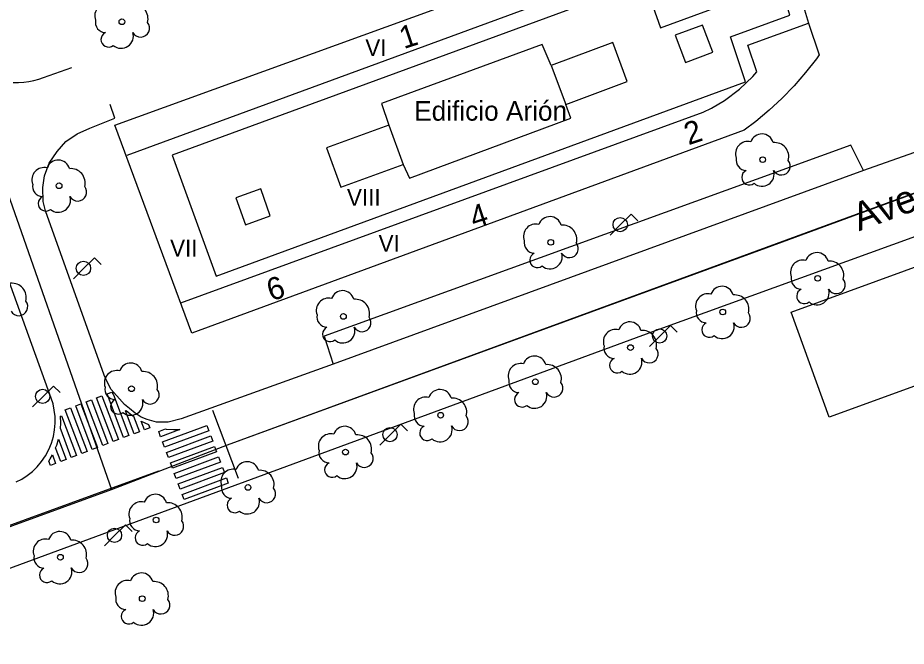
# Model space of a CAD drawing. Extents: x 282771 to 285132, y 4823109 to 4825496.
# Drawn here: x 283960.8 to 284040.2, y 4824337.9 to 4824394 of the extents above; entities that cross this region are included whole.
import ezdxf

# ---------------------------------------------------------------- set-up
doc = ezdxf.new("R2010")
doc.units = 0
for name, color, linetype in [('ACERA-BORDILLO', 7, 'Continuous'), ('ARBOL', 7, 'Continuous'), ('CALLE-EJE', 7, 'Continuous'), ('CALLE-TEXTO', 7, 'Continuous'), ('EDIFICIO', 7, 'Continuous'), ('FAROLA', 7, 'Continuous'), ('INTERIOR-EDIFICIO', 7, 'Continuous'), ('MEDIANERA', 7, 'Continuous'), ('NUM-LOCAL', 7, 'Continuous'), ('NUM-PORTAL', 7, 'Continuous'), ('PASO-PEATONES', 7, 'Continuous'), ('SENAL-VIARIA', 7, 'Continuous'), ('TXT-ALTURA-EDIFICIO', 7, 'Continuous'), ('TXT-EDIFICIOS', 7, 'Continuous')]:
    doc.layers.add(name, color=color, linetype=linetype)

msp = doc.modelspace()

# ---------------------------------------------------------------- linework, layer by layer
at = {"layer": 'ACERA-BORDILLO'}
for points in [[(284068.508, 4824391.741), (284036.369, 4824380.376), (284035.24, 4824382.661), (283988.187, 4824365.584), (283988.993, 4824363.085), (283975.392, 4824358.205), (283974.24, 4824357.914), (283973.212, 4824357.914), (283972.367, 4824358.144), (283971.83, 4824358.344), (283971.308, 4824358.712), (283970.786, 4824359.112), (283970.356, 4824359.48), (283969.895, 4824359.972), (283969.158, 4824360.832), (283968.821, 4824361.431), (283968.529, 4824362.092), (283963.299, 4824376.771), (283963.069, 4824377.616), (283963.038, 4824378.86), (283963.207, 4824379.92), (283963.621, 4824381.041), (283964.328, 4824382.07), (283965.111, 4824382.976), (283966.124, 4824383.652), (283967.245, 4824384.159), (283969.471, 4824385.05), (283969.072, 4824386.271)], [(283960.409, 4824388.252), (283960.881, 4824388.249), (283961.349, 4824388.279), (283961.81, 4824388.341), (283962.259, 4824388.433), (283962.695, 4824388.554), (283963.114, 4824388.701), (283965.643, 4824389.585)], [(283960.672, 4824352.557), (283961.168, 4824352.815), (283961.652, 4824353.128), (283962.114, 4824353.496), (283962.547, 4824353.916), (283962.941, 4824354.385), (283963.288, 4824354.898), (283963.582, 4824355.447), (283963.818, 4824356.023), (283963.992, 4824356.617), (283964.103, 4824357.22), (283964.152, 4824357.821), (283964.141, 4824358.412), (283964.074, 4824358.984), (283963.957, 4824359.531), (283963.796, 4824360.047), (283955.625, 4824382.606)], [(283825.101, 4824295.722), (283849.051, 4824304.311), (283865.92, 4824310.441), (283891.08, 4824319.681), (283916.65, 4824329.061), (283933.16, 4824335.031), (283953.37, 4824342.391), (283975.939, 4824350.681), (284018.099, 4824366.211), (284041.039, 4824374.531)]]:
    msp.add_lwpolyline(points, dxfattribs=at)
at = {"layer": 'ARBOL'}
for centre in [(283970.116, 4824393.673), (284027.357, 4824381.351), (283964.497, 4824379.022), (284008.42, 4824373.968), (284032.269, 4824370.751), (283989.901, 4824367.351), (284023.789, 4824367.741), (284015.549, 4824364.561), (284007.049, 4824361.511), (283970.969, 4824360.887), (283998.589, 4824358.521), (283990.089, 4824355.231), (283981.379, 4824352.071), (283973.169, 4824349.161), (283964.619, 4824345.831), (283971.931, 4824342.132)]:
    msp.add_circle(centre, 0.255, dxfattribs=at)
for centre, radius, start, end in [((283968.786, 4824394.203), 1.097, 75.4318, 200.55608), ((283971.176, 4824393.933), 1.272, 345.03273, 95.79925), ((283968.676, 4824393.633), 0.935, 168.59898, 268.13236), ((283971.786, 4824393.103), 0.797, 208.96246, 38.99103), ((283968.916, 4824392.083), 0.672, 113.73672, 309.4725), ((283970.056, 4824392.383), 1.086, 228.95447, 17.92796), ((284027.287, 4824382.611), 1.038, 15.64228, 161.38435), ((284026.027, 4824381.881), 1.097, 75.4318, 200.55608), ((284028.417, 4824381.611), 1.272, 345.03273, 95.79925), ((283964.427, 4824380.282), 1.038, 15.64228, 161.38435), ((284025.917, 4824381.311), 0.935, 168.59898, 268.13236), ((284029.027, 4824380.781), 0.797, 208.96246, 38.99103), ((283963.167, 4824379.552), 1.097, 75.4318, 200.55608), ((283965.557, 4824379.282), 1.272, 345.03273, 95.79925), ((284026.157, 4824379.761), 0.672, 113.73672, 309.4725), ((284027.297, 4824380.061), 1.086, 228.95447, 17.92796), ((283963.057, 4824378.982), 0.935, 168.59898, 268.13236), ((283966.167, 4824378.452), 0.797, 208.96246, 38.99103), ((283963.297, 4824377.432), 0.672, 113.73672, 309.4725), ((283964.437, 4824377.732), 1.086, 228.95447, 17.92796), ((284008.35, 4824375.228), 1.038, 15.64228, 161.38435), ((284007.09, 4824374.498), 1.097, 75.4318, 200.55608), ((284009.48, 4824374.228), 1.272, 345.03273, 95.79925), ((284006.98, 4824373.928), 0.935, 168.59898, 268.13236), ((284010.09, 4824373.398), 0.797, 208.96246, 38.99103), ((284007.22, 4824372.378), 0.672, 113.73672, 309.4725), ((284008.36, 4824372.678), 1.086, 228.95447, 17.92796), ((284032.199, 4824372.011), 1.038, 15.64228, 161.38435), ((284030.939, 4824371.281), 1.097, 75.4318, 200.55608), ((284033.329, 4824371.011), 1.272, 345.03273, 95.79925), ((284030.829, 4824370.711), 0.935, 168.59898, 268.13236), ((284033.939, 4824370.181), 0.797, 208.96246, 38.99103), ((283960.294, 4824369.041), 1.272, 345.03273, 95.79925), ((284023.719, 4824369.001), 1.038, 15.64228, 161.38435), ((284031.069, 4824369.161), 0.672, 113.73672, 309.4725), ((284032.209, 4824369.461), 1.086, 228.95447, 17.92796), ((283988.571, 4824367.881), 1.097, 75.4318, 200.55608), ((283989.831, 4824368.611), 1.038, 15.64228, 161.38435), ((284022.459, 4824368.271), 1.097, 75.4318, 200.55608), ((284024.849, 4824368.001), 1.272, 345.03273, 95.79925), ((283960.904, 4824368.211), 0.797, 208.96246, 38.99103), ((283990.961, 4824367.611), 1.272, 345.03273, 95.79925), ((283988.461, 4824367.311), 0.935, 168.59898, 268.13236), ((284022.349, 4824367.701), 0.935, 168.59898, 268.13236), ((284025.459, 4824367.171), 0.797, 208.96246, 38.99103), ((283991.571, 4824366.781), 0.797, 208.96246, 38.99103), ((284015.479, 4824365.821), 1.038, 15.64228, 161.38435), ((284022.589, 4824366.151), 0.672, 113.73672, 309.4725), ((284023.729, 4824366.451), 1.086, 228.95447, 17.92796), ((283988.701, 4824365.761), 0.672, 113.73672, 309.4725), ((283989.841, 4824366.061), 1.086, 228.95447, 17.92796), ((284014.219, 4824365.091), 1.097, 75.4318, 200.55608), ((284016.609, 4824364.821), 1.272, 345.03273, 95.79925), ((284014.109, 4824364.521), 0.935, 168.59898, 268.13236), ((284017.219, 4824363.991), 0.797, 208.96246, 38.99103), ((284006.979, 4824362.771), 1.038, 15.64228, 161.38435), ((284014.349, 4824362.971), 0.672, 113.73672, 309.4725), ((284015.489, 4824363.271), 1.086, 228.95447, 17.92796), ((283970.899, 4824362.147), 1.038, 15.64228, 161.38435), ((284005.719, 4824362.041), 1.097, 75.4318, 200.55608), ((284008.109, 4824361.771), 1.272, 345.03273, 95.79925), ((283969.639, 4824361.417), 1.097, 75.4318, 200.55608), ((283972.029, 4824361.147), 1.272, 345.03273, 95.79925), ((283969.529, 4824360.847), 0.935, 168.59898, 268.13236), ((284005.609, 4824361.471), 0.935, 168.59898, 268.13236), ((284008.719, 4824360.941), 0.797, 208.96246, 38.99103), ((283972.639, 4824360.317), 0.797, 208.96246, 38.99103), ((283998.519, 4824359.781), 1.038, 15.64228, 161.38435), ((284005.849, 4824359.921), 0.672, 113.73672, 309.4725), ((284006.989, 4824360.221), 1.086, 228.95447, 17.92796), ((283969.769, 4824359.297), 0.672, 113.73672, 309.4725), ((283970.909, 4824359.597), 1.086, 228.95447, 17.92796), ((283997.259, 4824359.051), 1.097, 75.4318, 200.55608), ((283999.649, 4824358.781), 1.272, 345.03273, 95.79925), ((283997.149, 4824358.481), 0.935, 168.59898, 268.13236), ((284000.259, 4824357.951), 0.797, 208.96246, 38.99103), ((283990.019, 4824356.491), 1.038, 15.64228, 161.38435), ((283997.389, 4824356.931), 0.672, 113.73672, 309.4725), ((283998.529, 4824357.231), 1.086, 228.95447, 17.92796), ((283988.759, 4824355.761), 1.097, 75.4318, 200.55608), ((283991.149, 4824355.491), 1.272, 345.03273, 95.79925), ((283988.649, 4824355.191), 0.935, 168.59898, 268.13236), ((283991.759, 4824354.661), 0.797, 208.96246, 38.99103), ((283981.309, 4824353.331), 1.038, 15.64228, 161.38435), ((283988.889, 4824353.641), 0.672, 113.73672, 309.4725), ((283990.029, 4824353.941), 1.086, 228.95447, 17.92796), ((283980.049, 4824352.601), 1.097, 75.4318, 200.55608), ((283982.439, 4824352.331), 1.272, 345.03273, 95.79925), ((283973.099, 4824350.421), 1.038, 15.64228, 161.38435), ((283979.939, 4824352.031), 0.935, 168.59898, 268.13236), ((283983.049, 4824351.501), 0.797, 208.96246, 38.99103), ((283971.839, 4824349.691), 1.097, 75.4318, 200.55608), ((283974.229, 4824349.421), 1.272, 345.03273, 95.79925), ((283980.179, 4824350.481), 0.672, 113.73672, 309.4725), ((283981.319, 4824350.781), 1.086, 228.95447, 17.92796), ((283971.729, 4824349.121), 0.935, 168.59898, 268.13236), ((283974.839, 4824348.591), 0.797, 208.96246, 38.99103), ((283963.289, 4824346.361), 1.097, 75.4318, 200.55608), ((283964.549, 4824347.091), 1.038, 15.64228, 161.38435), ((283971.969, 4824347.571), 0.672, 113.73672, 309.4725), ((283973.109, 4824347.871), 1.086, 228.95447, 17.92796), ((283965.679, 4824346.091), 1.272, 345.03273, 95.79925), ((283963.179, 4824345.791), 0.935, 168.59898, 268.13236), ((283966.289, 4824345.261), 0.797, 208.96246, 38.99103), ((283963.419, 4824344.241), 0.672, 113.73672, 309.4725), ((283964.559, 4824344.541), 1.086, 228.95447, 17.92796), ((283971.861, 4824343.392), 1.038, 15.64228, 161.38435), ((283970.601, 4824342.662), 1.097, 75.4318, 200.55608), ((283972.991, 4824342.392), 1.272, 345.03273, 95.79925), ((283970.491, 4824342.092), 0.935, 168.59898, 268.13236), ((283973.601, 4824341.562), 0.797, 208.96246, 38.99103), ((283970.731, 4824340.542), 0.672, 113.73672, 309.4725), ((283971.871, 4824340.842), 1.086, 228.95447, 17.92796)]:
    msp.add_arc(centre, radius, start, end, dxfattribs=at)
at = {"layer": 'CALLE-EJE'}
for points in [[(283969.178, 4824351.877), (283979.551, 4824355.874), (284072.597, 4824390.014), (284083.408, 4824393.621), (284133.356, 4824405.736)], [(283623.463, 4824276.152), (283631.536, 4824277.707), (283643.497, 4824279.522), (283655.03, 4824282.192), (283668.593, 4824286.463), (283695.931, 4824296.288), (283808.594, 4824337.616), (283856.649, 4824355.45), (283890.715, 4824367.944), (283918.427, 4824378.463), (283946.139, 4824388.982), (283948.755, 4824389.292), (283951.27, 4824389.061), (283954.039, 4824388.011), (283957.804, 4824384.284), (283969.178, 4824351.877)], [(283650.523, 4824235.462), (283665.761, 4824241.46), (283814.821, 4824295.571), (283969.178, 4824351.877)]]:
    msp.add_lwpolyline(points, dxfattribs=at)
at = {"layer": 'EDIFICIO'}
for points in [[(284031.439, 4824393.541), (284032.399, 4824390.711), (284032.159, 4824390.361), (284031.189, 4824389.131), (284030.169, 4824387.951), (284029.079, 4824386.821), (284027.939, 4824385.761), (284026.739, 4824384.751), (284025.709, 4824383.981), (283976.369, 4824365.861), (283969.489, 4824384.421), (284026.829, 4824405.241)], [(284031.079, 4824394.741), (284031.439, 4824393.541)], [(284033.299, 4824358.361), (284029.899, 4824367.721), (284052.671, 4824376.034), (284075.439, 4824384.346), (284082.576, 4824386.424), (284091.212, 4824388.978), (284095.996, 4824390.237), (284098.778, 4824382.131), (284033.299, 4824358.361)]]:
    msp.add_lwpolyline(points, dxfattribs=at)
at = {"layer": 'FAROLA'}
for p, q in [((284015.609, 4824376.481), (284014.669, 4824375.551)), ((284016.199, 4824375.891), (284015.609, 4824376.481)), ((284014.669, 4824375.551), (284013.739, 4824374.611)), ((283967.656, 4824372.574), (283966.716, 4824371.644)), ((283968.246, 4824371.984), (283967.656, 4824372.574)), ((283966.716, 4824371.644), (283965.786, 4824370.705)), ((284019.129, 4824366.531), (284018.189, 4824365.601)), ((284019.719, 4824365.941), (284019.129, 4824366.531)), ((284018.189, 4824365.601), (284017.259, 4824364.661)), ((283964.009, 4824361.131), (283963.069, 4824360.201)), ((283964.599, 4824360.541), (283964.009, 4824361.131)), ((283963.069, 4824360.201), (283962.139, 4824359.261)), ((283995.039, 4824357.721), (283994.099, 4824356.791)), ((283995.629, 4824357.131), (283995.039, 4824357.721)), ((283994.099, 4824356.791), (283993.169, 4824355.851)), ((283970.429, 4824348.721), (283969.489, 4824347.791)), ((283971.019, 4824348.131), (283970.429, 4824348.721)), ((283969.489, 4824347.791), (283968.559, 4824346.851))]:
    msp.add_line(p, q, dxfattribs=at)
for centre in [(284014.629, 4824375.551), (283966.676, 4824371.644), (284018.149, 4824365.601), (283963.029, 4824360.201), (283994.059, 4824356.791), (283969.449, 4824347.791)]:
    msp.add_circle(centre, 0.637, dxfattribs=at)
at = {"layer": 'INTERIOR-EDIFICIO'}
for points in [[(284023.349, 4824395.001), (284022.639, 4824396.941), (284017.529, 4824395.061), (284018.239, 4824393.121), (284023.349, 4824395.001)], [(284020.449, 4824390.041), (284022.899, 4824390.951), (284021.989, 4824393.381), (284019.539, 4824392.471), (284020.449, 4824390.041)], [(283995.239, 4824380.921), (283995.809, 4824379.691), (284010.209, 4824385.061), (284009.759, 4824386.281), (284015.259, 4824388.331), (284013.959, 4824391.821), (284008.459, 4824389.771), (284007.649, 4824391.651), (283993.309, 4824386.361), (283993.969, 4824384.421), (283988.399, 4824382.401), (283989.669, 4824378.901), (283995.239, 4824380.921)], [(283981.139, 4824375.541), (283983.369, 4824376.331), (283982.519, 4824378.741), (283980.289, 4824377.951), (283981.139, 4824375.541)]]:
    msp.add_lwpolyline(points, dxfattribs=at)
at = {"layer": 'MEDIANERA'}
for points in [[(283970.569, 4824381.751), (284027.639, 4824402.721), (284028.299, 4824402.801), (284028.959, 4824402.731), (284029.599, 4824402.521), (284030.169, 4824402.171), (284030.649, 4824401.711), (284031.019, 4824401.151), (284031.249, 4824400.521), (284031.339, 4824399.861), (284031.279, 4824399.191), (284031.069, 4824398.551), (284030.729, 4824397.981), (284030.269, 4824397.501), (284031.079, 4824394.741)], [(283978.529, 4824370.941), (284025.819, 4824388.311), (284024.469, 4824392.321), (284029.769, 4824394.251), (284028.709, 4824397.871), (284029.619, 4824398.821), (284029.799, 4824399.121), (284029.909, 4824399.471), (284029.939, 4824399.821), (284029.889, 4824400.181), (284029.769, 4824400.521), (284029.569, 4824400.811), (284029.309, 4824401.061), (284029.009, 4824401.251), (284028.659, 4824401.361), (284028.309, 4824401.401), (284027.959, 4824401.361), (283974.599, 4824381.751), (283978.529, 4824370.941)], [(283975.369, 4824368.551), (284022.039, 4824385.601), (284022.774, 4824385.956), (284023.959, 4824386.651), (284025.279, 4824387.641), (284026.469, 4824388.781), (284026.839, 4824389.201), (284026.039, 4824391.571), (284031.439, 4824393.541)], [(284008.459, 4824389.771), (284009.759, 4824386.281)], [(283993.969, 4824384.421), (283995.239, 4824380.921)]]:
    msp.add_lwpolyline(points, dxfattribs=at)
at = {"layer": 'PASO-PEATONES'}
for points in [[(283969.333, 4824356.165), (283967.854, 4824360.076), (283968.322, 4824360.252), (283969.801, 4824356.342)], [(283970.269, 4824356.519), (283968.79, 4824360.429), (283969.214, 4824360.587), (283969.304, 4824360.418), (283969.363, 4824360.328), (283970.736, 4824356.696)], [(283967.463, 4824355.458), (283965.984, 4824359.368), (283966.451, 4824359.545), (283967.93, 4824355.635)], [(283968.398, 4824355.812), (283966.919, 4824359.722), (283967.387, 4824359.899), (283968.866, 4824355.989)], [(283966.527, 4824355.104), (283965.048, 4824359.014), (283965.516, 4824359.191), (283966.995, 4824355.281)], [(283971.204, 4824356.873), (283970.433, 4824358.913), (283970.503, 4824358.94), (283971.012, 4824358.518), (283971.151, 4824358.425), (283971.672, 4824357.05)], [(283964.673, 4824357.182), (283964.614, 4824357.336), (283964.652, 4824357.805), (283964.64, 4824358.445), (283964.718, 4824358.475), (283966.06, 4824354.927), (283965.592, 4824354.75)], [(283972.139, 4824357.227), (283971.847, 4824358), (283972.161, 4824357.834), (283972.495, 4824357.699), (283972.607, 4824357.404)], [(283973.573, 4824356.604), (283973.398, 4824357.073), (283973.998, 4824357.296), (283974.077, 4824357.282), (283974.725, 4824357.233), (283975.294, 4824357.246)], [(283973.922, 4824355.667), (283973.747, 4824356.136), (283977.698, 4824357.608), (283977.872, 4824357.139)], [(283964.657, 4824354.397), (283964.194, 4824355.621), (283964.291, 4824355.857), (283964.443, 4824356.376), (283965.124, 4824354.573)], [(283974.271, 4824354.73), (283974.096, 4824355.199), (283978.047, 4824356.671), (283978.222, 4824356.202)], [(283974.62, 4824353.793), (283974.446, 4824354.262), (283978.396, 4824355.734), (283978.571, 4824355.265)], [(283963.721, 4824354.043), (283963.575, 4824354.43), (283963.717, 4824354.639), (283963.901, 4824354.982), (283964.189, 4824354.22)], [(283974.969, 4824352.856), (283974.795, 4824353.325), (283978.745, 4824354.797), (283978.92, 4824354.328)], [(283975.319, 4824351.919), (283975.144, 4824352.388), (283979.095, 4824353.86), (283979.269, 4824353.391)], [(283975.668, 4824350.982), (283975.493, 4824351.451), (283979.444, 4824352.923), (283979.618, 4824352.454)]]:
    msp.add_lwpolyline(points, close=True, dxfattribs=at)
at = {"layer": 'SENAL-VIARIA'}
for points in [[(283979.551, 4824355.874), (284027.654, 4824373.467), (284072.597, 4824390.014), (284077.158, 4824391.566), (284081.531, 4824392.836), (284087.502, 4824394.529), (284093.051, 4824395.894), (284102.737, 4824398.152)], [(284036.369, 4824380.376), (283988.993, 4824363.085)], [(283978.191, 4824358.976), (283980.495, 4824352.907)], [(283757.807, 4824274.941), (283780.914, 4824283.408), (283857.136, 4824311.11), (283973.403, 4824353.54)]]:
    msp.add_lwpolyline(points, dxfattribs=at)

# ---------------------------------------------------------------- texts
at = {"layer": 'CALLE-TEXTO'}
msp.add_text('Avenida de Juan Carlos I', height=2.5, rotation=20.0742, dxfattribs=at).set_placement((284035.948, 4824374.946))
at = {"layer": 'NUM-LOCAL'}
msp.add_text('1', height=2, rotation=18.15987, dxfattribs=at).set_placement((283995.296, 4824391.218))
at = {"layer": 'NUM-PORTAL'}
for s, p in [('2', (284020.722, 4824382.632)), ('4', (284001.583, 4824375.166)), ('6', (283983.443, 4824368.686))]:
    msp.add_text(s, height=2, rotation=18.15987, dxfattribs=at).set_placement(p)
at = {"layer": 'TXT-ALTURA-EDIFICIO'}
for s, p in [('VI', (283991.858, 4824390.608)), ('VIII', (283990.217, 4824377.229)), ('VI', (283993.043, 4824373.118)), ('VII', (283974.419, 4824372.7))]:
    msp.add_text(s, height=1.5, rotation=0.00004, dxfattribs=at).set_placement(p)
at = {"layer": 'TXT-EDIFICIOS'}
msp.add_text('Edificio Arión', height=1.75, rotation=0.00004, dxfattribs=at).set_placement((283996.225, 4824384.834))

doc.saveas('drawing.dxf')
